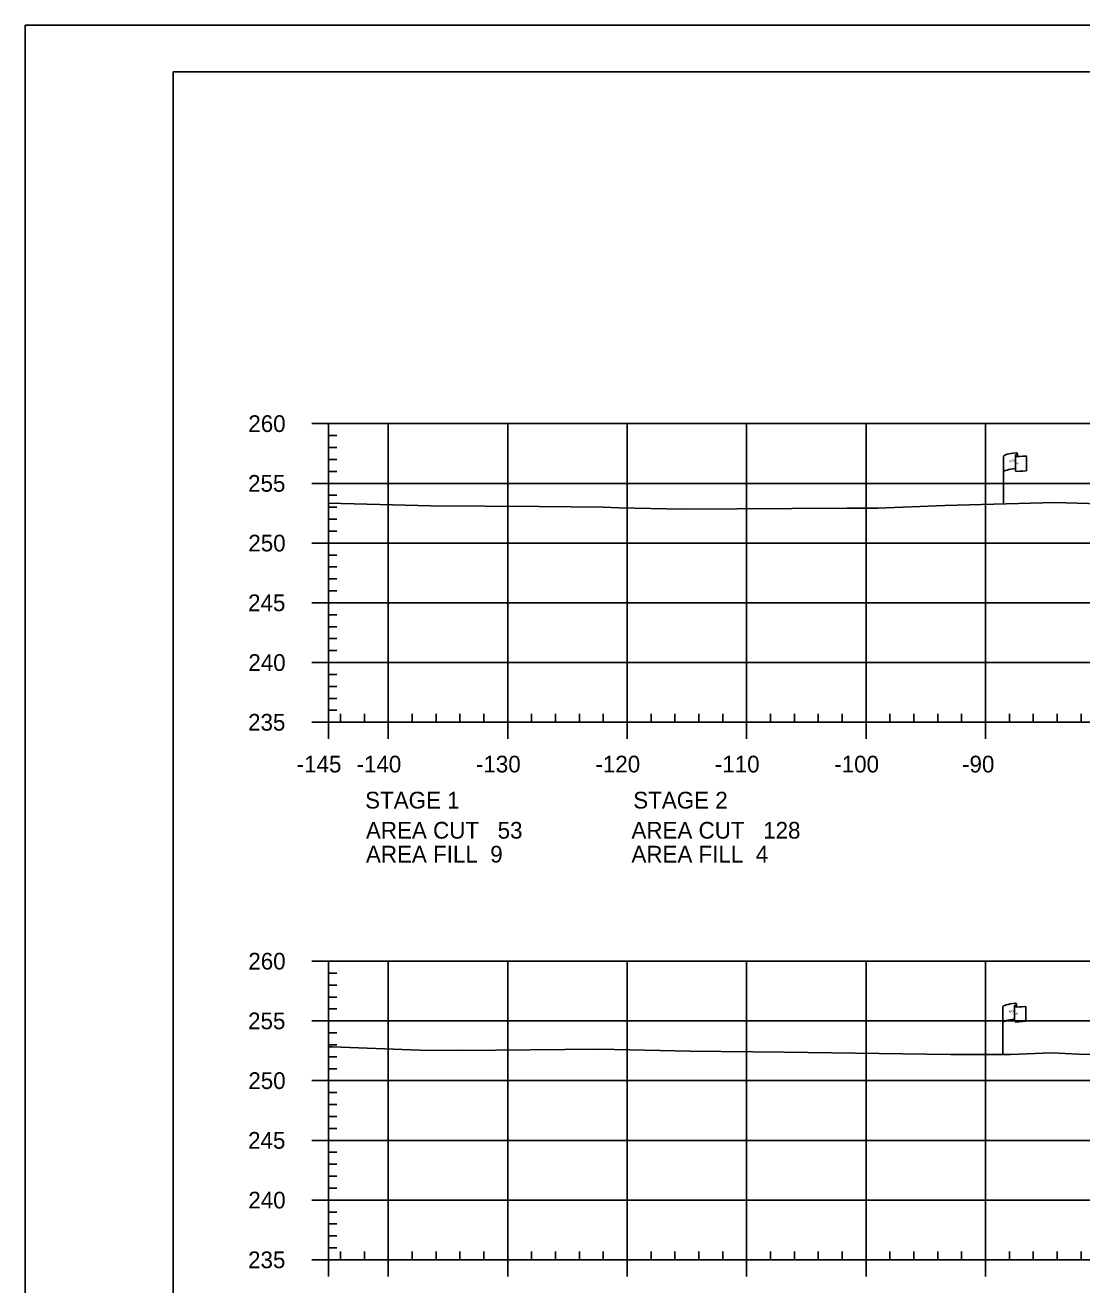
# Model space of a CAD drawing. Extents: x 1365647 to 1367999, y 387113 to 400173.
# Drawn here: x 1365723.7 to 1365812.2, y 396867.5 to 396972.9 of the extents above; entities that cross this region are included whole.
import ezdxf

# ---------------------------------------------------------------- set-up
doc = ezdxf.new("R2010")
doc.units = 0
for name, color, linetype in [('E_Existing ROW', 7, 'Continuous'), ('R_Axis', 7, 'Continuous'), ('R_Axis Annot', 7, 'Continuous'), ('R_Border', 7, 'Continuous'), ('R_Exist Surface', 7, 'Continuous'), ('R_Grid', 7, 'Continuous'), ('R_No Plot', 7, 'Continuous')]:
    doc.layers.add(name, color=color, linetype=linetype)

msp = doc.modelspace()

# ---------------------------------------------------------------- linework, layer by layer
at = {"layer": 'E_Existing ROW'}
for p, q in [((1365805.59, 396932.87), (1365805.59, 396936.82)), ((1365806.59, 396936.92), (1365806.59, 396936.9)), ((1365806.59, 396936.9), (1365806.59, 396935.68)), ((1365806.76, 396937.07), (1365806.76, 396936.83)), ((1365807.53, 396936.88), (1365807.53, 396935.64)), ((1365805.53, 396886.79), (1365805.53, 396890.74)), ((1365806.52, 396890.83), (1365806.52, 396890.82)), ((1365806.52, 396890.82), (1365806.52, 396889.59)), ((1365806.69, 396890.99), (1365806.69, 396890.75)), ((1365807.46, 396890.79), (1365807.46, 396889.55))]:
    msp.add_line(p, q, dxfattribs=at)
for centre, radius, start, end in [((1365806.67, 396936.92), 0.078, 88.6458, 274.2828), ((1365806.68, 396937.07), 0.0783, 263.0712, 93.9564), ((1365806.67, 396935.68), 0.0783, 180, 273.9564), ((1365806.61, 396890.99), 0.0783, 263.0712, 93.9564), ((1365806.6, 396890.83), 0.078, 88.6458, 274.2828), ((1365806.6, 396889.59), 0.0783, 180, 273.9564)]:
    msp.add_arc(centre, radius, start, end, dxfattribs=at)
for centre, major_axis, ratio, start_param, end_param in [((1365807.18, 396936.87), (-1.58, -0.04), 0.19887, 5.030368, 6.283185), ((1365807.88, 396936.98), (-1.23, -0.13), 0.052933, 0.159456, 1.268315), ((1365807.17, 396935.55), (-1.58, -0.04), 0.19887, 5.083035, 6.194897), ((1365807.88, 396935.74), (-1.23, -0.13), 0.052933, 0.159456, 1.268315), ((1365807.11, 396890.78), (-1.58, -0.04), 0.19887, 5.030368, 6.283185), ((1365807.82, 396890.9), (-1.23, -0.13), 0.052933, 0.159456, 1.268315), ((1365807.11, 396889.46), (-1.58, -0.04), 0.19887, 5.083035, 6.194897), ((1365807.82, 396889.66), (-1.23, -0.13), 0.052933, 0.159456, 1.268315)]:
    msp.add_ellipse(centre, major_axis=major_axis, ratio=ratio, start_param=start_param, end_param=end_param, dxfattribs=at)
at = {"layer": 'R_Axis'}
for p, q in [((1365747.69, 396939.59), (1365749.09, 396939.59)), ((1365749.09, 396914.59), (1365749.09, 396939.59)), ((1365749.09, 396938.59), (1365749.79, 396938.59)), ((1365749.09, 396937.59), (1365749.79, 396937.59)), ((1365749.09, 396936.59), (1365749.79, 396936.59)), ((1365749.09, 396935.59), (1365749.79, 396935.59)), ((1365747.69, 396934.59), (1365749.09, 396934.59)), ((1365749.09, 396933.59), (1365749.79, 396933.59)), ((1365749.09, 396932.59), (1365749.79, 396932.59)), ((1365749.09, 396931.59), (1365749.79, 396931.59)), ((1365749.09, 396930.59), (1365749.79, 396930.59)), ((1365747.69, 396929.59), (1365749.09, 396929.59)), ((1365749.09, 396928.59), (1365749.79, 396928.59)), ((1365749.09, 396927.59), (1365749.79, 396927.59)), ((1365749.09, 396926.59), (1365749.79, 396926.59)), ((1365749.09, 396925.59), (1365749.79, 396925.59)), ((1365747.69, 396924.59), (1365749.09, 396924.59)), ((1365749.09, 396923.59), (1365749.79, 396923.59)), ((1365749.09, 396922.59), (1365749.79, 396922.59)), ((1365749.09, 396921.59), (1365749.79, 396921.59)), ((1365749.09, 396920.59), (1365749.79, 396920.59)), ((1365747.69, 396919.59), (1365749.09, 396919.59)), ((1365749.09, 396918.59), (1365749.79, 396918.59)), ((1365749.09, 396917.59), (1365749.79, 396917.59)), ((1365749.09, 396916.59), (1365749.79, 396916.59)), ((1365749.09, 396915.59), (1365749.79, 396915.59)), ((1365749.09, 396914.59), (1365749.09, 396915.29)), ((1365750.09, 396914.59), (1365750.09, 396915.29)), ((1365752.09, 396914.59), (1365752.09, 396915.29)), ((1365756.09, 396914.59), (1365756.09, 396915.29)), ((1365758.09, 396914.59), (1365758.09, 396915.29)), ((1365760.09, 396914.59), (1365760.09, 396915.29)), ((1365762.09, 396914.59), (1365762.09, 396915.29)), ((1365766.09, 396914.59), (1365766.09, 396915.29)), ((1365768.09, 396914.59), (1365768.09, 396915.29)), ((1365770.09, 396914.59), (1365770.09, 396915.29)), ((1365772.09, 396914.59), (1365772.09, 396915.29)), ((1365776.09, 396914.59), (1365776.09, 396915.29)), ((1365778.09, 396914.59), (1365778.09, 396915.29)), ((1365780.09, 396914.59), (1365780.09, 396915.29)), ((1365782.09, 396914.59), (1365782.09, 396915.29)), ((1365786.09, 396914.59), (1365786.09, 396915.29)), ((1365788.09, 396914.59), (1365788.09, 396915.29)), ((1365790.09, 396914.59), (1365790.09, 396915.29)), ((1365792.09, 396914.59), (1365792.09, 396915.29)), ((1365796.09, 396914.59), (1365796.09, 396915.29)), ((1365798.09, 396914.59), (1365798.09, 396915.29)), ((1365800.09, 396914.59), (1365800.09, 396915.29)), ((1365802.09, 396914.59), (1365802.09, 396915.29)), ((1365806.09, 396914.59), (1365806.09, 396915.29)), ((1365808.09, 396914.59), (1365808.09, 396915.29)), ((1365810.09, 396914.59), (1365810.09, 396915.29)), ((1365812.09, 396914.59), (1365812.09, 396915.29)), ((1365747.69, 396914.59), (1365749.09, 396914.59)), ((1365749.09, 396914.59), (1366039.09, 396914.59)), ((1365749.09, 396913.19), (1365749.09, 396914.59)), ((1365754.09, 396913.19), (1365754.09, 396914.59)), ((1365764.09, 396913.19), (1365764.09, 396914.59)), ((1365774.09, 396913.19), (1365774.09, 396914.59)), ((1365784.09, 396913.19), (1365784.09, 396914.59)), ((1365794.09, 396913.19), (1365794.09, 396914.59)), ((1365804.09, 396913.19), (1365804.09, 396914.59)), ((1365747.69, 396894.59), (1365749.09, 396894.59)), ((1365749.09, 396869.59), (1365749.09, 396894.59)), ((1365749.09, 396893.59), (1365749.79, 396893.59)), ((1365749.09, 396892.59), (1365749.79, 396892.59)), ((1365749.09, 396891.59), (1365749.79, 396891.59)), ((1365749.09, 396890.59), (1365749.79, 396890.59)), ((1365747.69, 396889.59), (1365749.09, 396889.59)), ((1365749.09, 396888.59), (1365749.79, 396888.59)), ((1365749.09, 396887.59), (1365749.79, 396887.59)), ((1365749.09, 396886.59), (1365749.79, 396886.59)), ((1365749.09, 396885.59), (1365749.79, 396885.59)), ((1365747.69, 396884.59), (1365749.09, 396884.59)), ((1365749.09, 396883.59), (1365749.79, 396883.59)), ((1365749.09, 396882.59), (1365749.79, 396882.59)), ((1365749.09, 396881.59), (1365749.79, 396881.59)), ((1365749.09, 396880.59), (1365749.79, 396880.59)), ((1365747.69, 396879.59), (1365749.09, 396879.59)), ((1365749.09, 396878.59), (1365749.79, 396878.59)), ((1365749.09, 396877.59), (1365749.79, 396877.59)), ((1365749.09, 396876.59), (1365749.79, 396876.59)), ((1365749.09, 396875.59), (1365749.79, 396875.59)), ((1365747.69, 396874.59), (1365749.09, 396874.59)), ((1365749.09, 396873.59), (1365749.79, 396873.59)), ((1365749.09, 396872.59), (1365749.79, 396872.59)), ((1365749.09, 396871.59), (1365749.79, 396871.59)), ((1365749.09, 396870.59), (1365749.79, 396870.59)), ((1365749.09, 396869.59), (1365749.09, 396870.29)), ((1365750.09, 396869.59), (1365750.09, 396870.29)), ((1365752.09, 396869.59), (1365752.09, 396870.29)), ((1365756.09, 396869.59), (1365756.09, 396870.29)), ((1365758.09, 396869.59), (1365758.09, 396870.29)), ((1365760.09, 396869.59), (1365760.09, 396870.29)), ((1365762.09, 396869.59), (1365762.09, 396870.29)), ((1365766.09, 396869.59), (1365766.09, 396870.29)), ((1365768.09, 396869.59), (1365768.09, 396870.29)), ((1365770.09, 396869.59), (1365770.09, 396870.29)), ((1365772.09, 396869.59), (1365772.09, 396870.29)), ((1365776.09, 396869.59), (1365776.09, 396870.29)), ((1365778.09, 396869.59), (1365778.09, 396870.29)), ((1365780.09, 396869.59), (1365780.09, 396870.29)), ((1365782.09, 396869.59), (1365782.09, 396870.29)), ((1365786.09, 396869.59), (1365786.09, 396870.29)), ((1365788.09, 396869.59), (1365788.09, 396870.29)), ((1365790.09, 396869.59), (1365790.09, 396870.29)), ((1365792.09, 396869.59), (1365792.09, 396870.29)), ((1365796.09, 396869.59), (1365796.09, 396870.29)), ((1365798.09, 396869.59), (1365798.09, 396870.29)), ((1365800.09, 396869.59), (1365800.09, 396870.29)), ((1365802.09, 396869.59), (1365802.09, 396870.29)), ((1365806.09, 396869.59), (1365806.09, 396870.29)), ((1365808.09, 396869.59), (1365808.09, 396870.29)), ((1365810.09, 396869.59), (1365810.09, 396870.29)), ((1365812.09, 396869.59), (1365812.09, 396870.29)), ((1365747.69, 396869.59), (1365749.09, 396869.59)), ((1365749.09, 396869.59), (1366039.09, 396869.59)), ((1365749.09, 396868.19), (1365749.09, 396869.59)), ((1365754.09, 396868.19), (1365754.09, 396869.59)), ((1365764.09, 396868.19), (1365764.09, 396869.59)), ((1365774.09, 396868.19), (1365774.09, 396869.59)), ((1365784.09, 396868.19), (1365784.09, 396869.59)), ((1365794.09, 396868.19), (1365794.09, 396869.59)), ((1365804.09, 396868.19), (1365804.09, 396869.59))]:
    msp.add_line(p, q, dxfattribs=at)
at = {"layer": 'R_Border'}
for p, q in [((1365736.09, 396969.05), (1366052.27, 396969.05)), ((1365736.09, 396763.59), (1365736.09, 396969.05))]:
    msp.add_line(p, q, dxfattribs=at)
at = {"layer": 'R_Exist Surface'}
for points in [[(1365749.09, 396932.94), (1365757.65, 396932.72), (1365766.72, 396932.65), (1365772.05, 396932.61), (1365773.42, 396932.54), (1365778.7, 396932.44), (1365792.48, 396932.51), (1365795.09, 396932.52), (1365800.7, 396932.75), (1365809.93, 396932.98), (1365814.55, 396932.85)], [(1365749.09, 396887.42), (1365749.41, 396887.41), (1365756.69, 396887.14), (1365760.2, 396887.1), (1365771.76, 396887.22), (1365779.35, 396887.07), (1365787.23, 396886.97), (1365801.15, 396886.77), (1365806.19, 396886.79), (1365809.62, 396886.93), (1365811.9, 396886.8), (1365823.47, 396886.55)]]:
    msp.add_lwpolyline(points, dxfattribs=at)
at = {"layer": 'R_Grid'}
for p, q in [((1365749.09, 396939.59), (1366039.09, 396939.59)), ((1365749.09, 396914.59), (1365749.09, 396939.59)), ((1365754.09, 396914.59), (1365754.09, 396939.59)), ((1365764.09, 396914.59), (1365764.09, 396939.59)), ((1365774.09, 396914.59), (1365774.09, 396939.59)), ((1365784.09, 396914.59), (1365784.09, 396939.59)), ((1365794.09, 396914.59), (1365794.09, 396939.59)), ((1365804.09, 396914.59), (1365804.09, 396939.59)), ((1365749.09, 396934.59), (1366039.09, 396934.59)), ((1365749.09, 396929.59), (1366039.09, 396929.59)), ((1365749.09, 396924.59), (1366039.09, 396924.59)), ((1365749.09, 396919.59), (1366039.09, 396919.59)), ((1365749.09, 396914.59), (1366039.09, 396914.59)), ((1365749.09, 396894.59), (1366039.09, 396894.59)), ((1365749.09, 396869.59), (1365749.09, 396894.59)), ((1365754.09, 396869.59), (1365754.09, 396894.59)), ((1365764.09, 396869.59), (1365764.09, 396894.59)), ((1365774.09, 396869.59), (1365774.09, 396894.59)), ((1365784.09, 396869.59), (1365784.09, 396894.59)), ((1365794.09, 396869.59), (1365794.09, 396894.59)), ((1365804.09, 396869.59), (1365804.09, 396894.59)), ((1365749.09, 396889.59), (1366039.09, 396889.59)), ((1365749.09, 396884.59), (1366039.09, 396884.59)), ((1365749.09, 396879.59), (1366039.09, 396879.59)), ((1365749.09, 396874.59), (1366039.09, 396874.59)), ((1365749.09, 396869.59), (1366039.09, 396869.59))]:
    msp.add_line(p, q, dxfattribs=at)
at = {"layer": 'R_No Plot'}
msp.add_line((1365723.69, 396972.94), (1366057.03, 396972.94), dxfattribs=at)
msp.add_lwpolyline([(1365723.69, 396972.94), (1366057.03, 396972.94), (1366057.03, 396759.61), (1365723.69, 396759.61)], close=True, dxfattribs=at)

# ---------------------------------------------------------------- texts
at = {"layer": 'E_Existing ROW'}
for s, height, rotation, p in [('R ', 0.2, 9.9884, (1365806.11, 396936.32)), (' O', 0.2, 9.9884, (1365806.26, 396936.37)), ('W', 0.2, 351.1788, (1365806.59, 396936.2)), ('DWB 11-9-07', 0.001, 90, (1365806.76, 396936.83)), ('DWB 11-9-07', 0.001, 5.0717, (1365807.52, 396935.64)), ('DWB 11-9-07', 0.001, 90, (1365805.59, 396932.87)), ('R ', 0.2, 9.9884, (1365806.05, 396890.24)), (' O', 0.2, 9.9884, (1365806.19, 396890.28)), ('W', 0.2, 351.1788, (1365806.52, 396890.11)), ('DWB 11-9-07', 0.001, 90, (1365806.69, 396890.75)), ('DWB 11-9-07', 0.001, 5.0717, (1365807.45, 396889.55)), ('DWB 11-9-07', 0.001, 90, (1365805.53, 396886.79))]:
    msp.add_text(s, height=height, rotation=rotation, dxfattribs=at).set_placement(p)
at = {"layer": 'R_Axis Annot'}
for s, p in [('260', (1365742.37, 396938.89)), ('255', (1365742.35, 396933.89)), ('250', (1365742.37, 396928.89)), ('245', (1365742.35, 396923.89)), ('240', (1365742.37, 396918.89)), ('235', (1365742.35, 396913.89)), ('-145', (1365746.42, 396910.39)), ('-140', (1365751.43, 396910.39)), ('-130', (1365761.43, 396910.39)), ('-120', (1365771.43, 396910.39)), ('-110', (1365781.43, 396910.39)), ('-100', (1365791.43, 396910.39)), ('-90', (1365802.13, 396910.39)), ('STAGE 1', (1365752.15, 396907.37)), ('STAGE 2', (1365774.6, 396907.37)), ('AREA CUT   53', (1365752.22, 396904.85)), ('AREA CUT   128', (1365774.45, 396904.85)), ('AREA FILL  9', (1365752.22, 396902.85)), ('AREA FILL  4', (1365774.45, 396902.85)), ('260', (1365742.37, 396893.89)), ('255', (1365742.35, 396888.89)), ('250', (1365742.37, 396883.89)), ('245', (1365742.35, 396878.89)), ('240', (1365742.37, 396873.89)), ('235', (1365742.35, 396868.89))]:
    msp.add_text(s, height=1.4, dxfattribs=at).set_placement(p)

doc.saveas('drawing.dxf')
